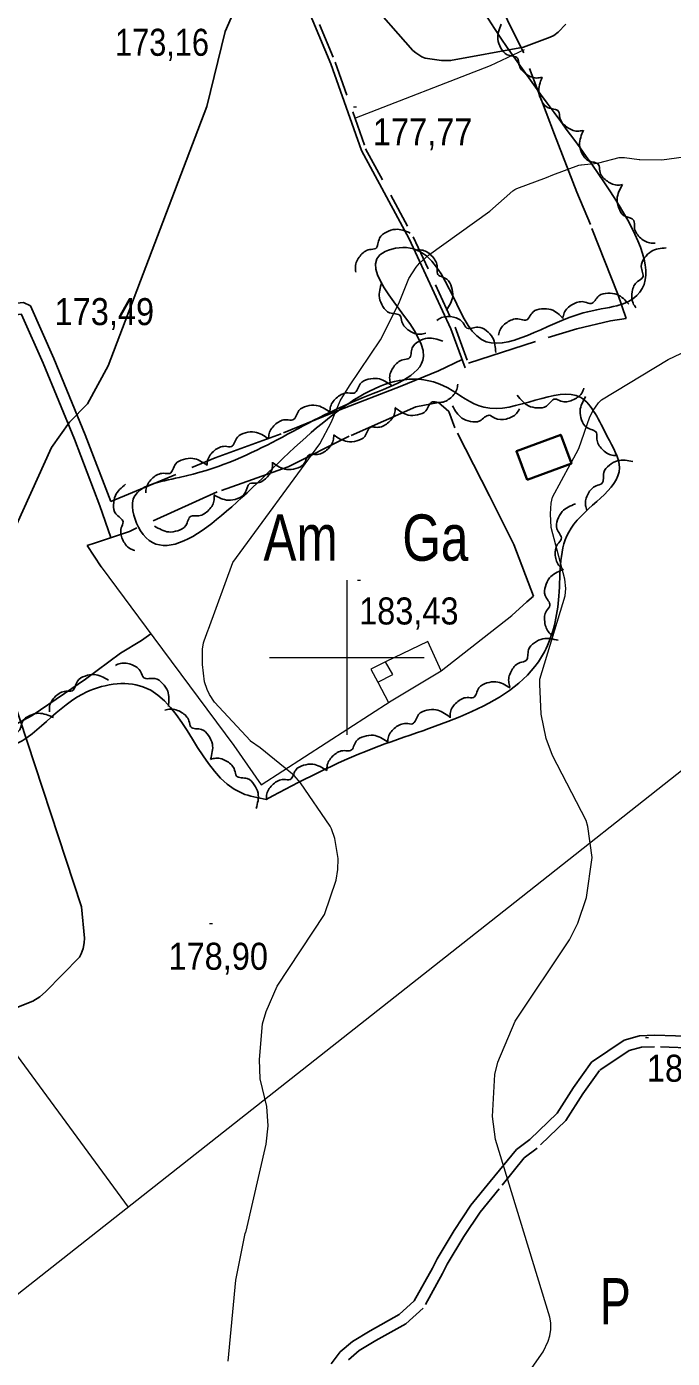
# Model space of a CAD drawing. Extents: x 480269 to 484877, y 4383588 to 4386804.
# Drawn here: x 482396.3 to 482605.4, y 4385773.1 to 4386204.2 of the extents above; entities that cross this region are included whole.
import ezdxf
from ezdxf.enums import TextEntityAlignment as Align

# ---------------------------------------------------------------- set-up
doc = ezdxf.new("R2010")
doc.units = 0
doc.header["$LTSCALE"] = 3.8
doc.linetypes.add('LONG_DASHED', pattern=[7.5, 6, -1.5])
doc.linetypes.add('MEDIUM_DASHED', pattern=[4.5, 3, -1.5])
for name, color, linetype, lineweight in [('1', 7, 'Continuous', 13), ('25', 7, 'LONG_DASHED', 25), ('27', 7, 'Continuous', 25), ('38', 7, 'Continuous', 25), ('47', 7, 'Continuous', 35), ('51', 7, 'Continuous', 13), ('7', 7, 'Continuous', 13), ('8', 7, 'Continuous', 25), ('9', 7, 'Continuous', 13)]:
    doc.layers.add(name, color=color, linetype=linetype, lineweight=lineweight)
doc.layers.add('31', color=7, linetype='Continuous')

msp = doc.modelspace()

# ---------------------------------------------------------------- linework, layer by layer
at = {"layer": '1'}
for p, q in [((482500, 4386025), (482500, 4385975)), ((482475, 4386000), (482525, 4386000))]:
    msp.add_line(p, q, dxfattribs=at)
at = {"layer": '25'}
msp.add_line((482420.07, 4386049.12), (482423.61, 4386038.82), dxfattribs=at)
for points in [[(482557.27, 4386195.71), (482552.28, 4386205.76), (482538.64, 4386238.61), (482535.69, 4386245.45), (482532.24, 4386254.64), (482527.9, 4386265.83), (482525.5, 4386271.64), (482544.59, 4386280.56), (482556.56, 4386285.35), (482570.87, 4386291.82), (482572.91, 4386293.13), (482571.4, 4386297.28), (482571, 4386299.3), (482579.62, 4386304.33)], [(482539.37, 4386095.24), (482565.15, 4386103.57), (482574.5, 4386106.42), (482585.34, 4386109), (482590.45, 4386109.68), (482587.7, 4386117.6), (482578.85, 4386140.18), (482574.52, 4386150.57), (482567.22, 4386169.32), (482556.97, 4386196.47)], [(482423.59, 4386050.46), (482457.36, 4386064.58), (482479.5, 4386072.72), (482497.71, 4386080.2), (482517.33, 4386087.69), (482529.71, 4386092.84), (482537.39, 4386096.41)], [(482553.43, 4386013.57), (482558.32, 4386017.97), (482560.42, 4386019.83), (482554.1, 4386036.56), (482546.22, 4386052.29), (482535.01, 4386074.32), (482533.02, 4386079.61), (482529.7, 4386082.59), (482522.3, 4386081.13), (482500.74, 4386071.59), (482480.97, 4386061.7), (482458.07, 4386053.61), (482429.61, 4386040.82), (482418.6, 4386037.14), (482415.91, 4386036.29), (482420.43, 4386029.31)], [(482436.54, 4386007.62), (482433.49, 4386005.54), (482426.7, 4386001.35), (482415.4, 4385992.96), (482408.62, 4385988.3), (482398.14, 4385981.17), (482388.88, 4385976.31), (482384.69, 4385974.6), (482377.49, 4385976.02)]]:
    msp.add_lwpolyline(points, dxfattribs=at)
at = {"layer": '27'}
for points in [[(482473.95, 4385954.08), (482508.4, 4385970.53), (482563.99, 4386001.86), (482568.68, 4386019.88), (482572.6, 4386041.81), (482588.26, 4386061.4), (482584.34, 4386071.58), (482575.73, 4386084.11), (482544.41, 4386080.98), (482532.67, 4386087.24), (482479.43, 4386064.53), (482433.23, 4386041.03), (482430.88, 4386051.21), (482445.76, 4386058.26), (482505.26, 4386084.11), (482524.84, 4386097.43), (482510.74, 4386130.33), (482519.36, 4386132.68), (482543.63, 4386102.91), (482576.51, 4386111.53), (482587.47, 4386113.88), (482532.67, 4386267.41), (482538.15, 4386272.89), (482587.47, 4386298.74), (482589.04, 4386319.89), (482575.73, 4386348.09), (482562.42, 4386369.24), (482563.2, 4386385.69), (482582.78, 4386402.14), (482638.36, 4386422.5), (482646.98, 4386430.33), (482646.19, 4386436.6), (482633.68, 4386451.2)], [(482563.2, 4386187.79), (482561.44, 4386187.57), (482557.91, 4386188.97), (482555.75, 4386191.96), (482555.3, 4386193.97), (482551.93, 4386195.11), (482549.88, 4386197.28), (482548.92, 4386200.15), (482549.97, 4386204.99)], [(482576.43, 4386170.6), (482574.67, 4386170.38), (482571.15, 4386171.78), (482568.98, 4386174.77), (482568.54, 4386176.77), (482565.17, 4386177.92), (482563.12, 4386180.09), (482562.15, 4386182.95), (482563.21, 4386187.8)], [(482589.2, 4386153.05), (482587.43, 4386152.9), (482583.96, 4386154.43), (482581.91, 4386157.5), (482581.54, 4386159.52), (482578.22, 4386160.79), (482576.25, 4386163.03), (482575.39, 4386165.93), (482576.63, 4386170.74)], [(482599.87, 4386134.15), (482598.1, 4386134.18), (482594.81, 4386136.08), (482593.1, 4386139.35), (482592.95, 4386141.4), (482589.78, 4386143.01), (482588.07, 4386145.46), (482587.52, 4386148.43), (482589.26, 4386153.08)], [(482502.93, 4386124.7), (482502.77, 4386126.47), (482504.28, 4386129.95), (482507.34, 4386132.02), (482509.35, 4386132.4), (482510.6, 4386135.73), (482512.84, 4386137.71), (482515.73, 4386138.59), (482520.54, 4386137.38)], [(482522.88, 4386131.95), (482524.65, 4386131.8), (482527.81, 4386129.69), (482529.3, 4386126.32), (482529.32, 4386124.27), (482532.38, 4386122.45), (482533.93, 4386119.9), (482534.28, 4386116.9), (482532.24, 4386112.37)], [(482593.63, 4386113.21), (482592.67, 4386114.7), (482592.4, 4386118.48), (482594.15, 4386121.73), (482595.77, 4386123), (482595.34, 4386126.53), (482596.4, 4386129.32), (482598.56, 4386131.44), (482603.38, 4386132.59)], [(482525.54, 4386104.94), (482523.8, 4386104.61), (482520.19, 4386105.8), (482517.86, 4386108.66), (482517.29, 4386110.64), (482513.87, 4386111.58), (482511.69, 4386113.62), (482510.55, 4386116.42), (482511.32, 4386121.33)], [(482570.01, 4386110.3), (482570.61, 4386111.97), (482573.46, 4386114.48), (482577.1, 4386115.06), (482579.09, 4386114.55), (482581.63, 4386117.04), (482584.5, 4386117.89), (482587.49, 4386117.46), (482591.34, 4386114.33)], [(482549.13, 4386104.33), (482549.62, 4386106.04), (482552.29, 4386108.73), (482555.89, 4386109.55), (482557.91, 4386109.18), (482560.28, 4386111.83), (482563.08, 4386112.86), (482566.09, 4386112.63), (482570.14, 4386109.76)], [(482529.18, 4386109.13), (482530.71, 4386110.04), (482534.5, 4386110.17), (482537.68, 4386108.3), (482538.9, 4386106.64), (482542.44, 4386106.94), (482545.19, 4386105.78), (482547.22, 4386103.54), (482548.21, 4386098.68)], [(482514.14, 4386088.8), (482513.88, 4386090.56), (482515.2, 4386094.11), (482518.14, 4386096.34), (482520.13, 4386096.83), (482521.2, 4386100.23), (482523.32, 4386102.32), (482526.17, 4386103.36), (482531.04, 4386102.41)], [(482494.54, 4386079.43), (482494.75, 4386081.2), (482496.96, 4386084.28), (482500.39, 4386085.65), (482502.44, 4386085.6), (482504.37, 4386088.59), (482506.97, 4386090.05), (482509.99, 4386090.29), (482514.43, 4386088.1)], [(482535.93, 4386088.46), (482535.62, 4386086.71), (482533.25, 4386083.75), (482529.75, 4386082.57), (482527.7, 4386082.73), (482525.62, 4386079.85), (482522.94, 4386078.54), (482519.92, 4386078.46), (482515.6, 4386080.89)], [(482576.78, 4386087.18), (482576.05, 4386085.56), (482573.01, 4386083.29), (482569.33, 4386083), (482567.39, 4386083.67), (482564.65, 4386081.4), (482561.73, 4386080.79), (482558.78, 4386081.46), (482555.2, 4386084.89)], [(482474.65, 4386070.76), (482474.86, 4386072.52), (482477.07, 4386075.61), (482480.5, 4386076.98), (482482.55, 4386076.93), (482484.48, 4386079.91), (482487.08, 4386081.38), (482490.09, 4386081.62), (482494.54, 4386079.43)], [(482587.69, 4386065.42), (482585.91, 4386065.48), (482582.65, 4386067.42), (482580.99, 4386070.71), (482580.86, 4386072.76), (482577.72, 4386074.42), (482576.03, 4386076.89), (482575.53, 4386079.87), (482577.33, 4386084.49)], [(482515.68, 4386080.69), (482515.46, 4386078.93), (482513.23, 4386075.85), (482509.8, 4386074.49), (482507.75, 4386074.55), (482505.81, 4386071.57), (482503.21, 4386070.12), (482500.19, 4386069.88), (482495.75, 4386072.09)], [(482555.9, 4386080.48), (482554.94, 4386078.99), (482551.59, 4386077.19), (482547.91, 4386077.46), (482546.09, 4386078.41), (482543.05, 4386076.58), (482540.07, 4386076.4), (482537.25, 4386077.51), (482534.22, 4386081.43)], [(482454.73, 4386062.14), (482454.95, 4386063.91), (482457.17, 4386066.98), (482460.6, 4386068.35), (482462.65, 4386068.29), (482464.59, 4386071.27), (482467.19, 4386072.73), (482470.21, 4386072.96), (482474.65, 4386070.76)], [(482495.79, 4386072.01), (482495.61, 4386070.24), (482493.45, 4386067.12), (482490.05, 4386065.69), (482487.99, 4386065.71), (482486.12, 4386062.68), (482483.54, 4386061.18), (482480.53, 4386060.88), (482476.05, 4386063)], [(482434.93, 4386053.28), (482435.11, 4386055.04), (482437.26, 4386058.17), (482440.65, 4386059.61), (482442.71, 4386059.6), (482444.57, 4386062.62), (482447.15, 4386064.14), (482450.15, 4386064.44), (482454.65, 4386062.34)], [(482475.93, 4386063.2), (482475.89, 4386061.43), (482473.99, 4386058.15), (482470.71, 4386056.45), (482468.66, 4386056.3), (482467.03, 4386053.14), (482464.59, 4386051.43), (482461.61, 4386050.9), (482456.97, 4386052.65)], [(482577.81, 4386047.55), (482577.31, 4386049.25), (482578.11, 4386052.96), (482580.71, 4386055.59), (482582.61, 4386056.35), (482583.19, 4386059.86), (482585, 4386062.24), (482587.67, 4386063.66), (482592.62, 4386063.42)], [(482431.41, 4386034.62), (482429.77, 4386035.3), (482427.39, 4386038.25), (482426.98, 4386041.92), (482427.58, 4386043.88), (482425.22, 4386046.54), (482424.5, 4386049.44), (482425.07, 4386052.41), (482428.37, 4386056.11)], [(482457.11, 4386052.39), (482457, 4386050.62), (482454.98, 4386047.41), (482451.64, 4386045.83), (482449.59, 4386045.77), (482447.84, 4386042.67), (482445.33, 4386041.05), (482442.34, 4386040.63), (482437.76, 4386042.56)], [(482570.19, 4386028.36), (482568.84, 4386029.51), (482567.5, 4386033.06), (482568.26, 4386036.68), (482569.45, 4386038.35), (482568.03, 4386041.62), (482568.26, 4386044.59), (482569.73, 4386047.23), (482574.03, 4386049.71)], [(482566.96, 4386006.9), (482565.56, 4386007.99), (482564.07, 4386011.48), (482564.66, 4386015.12), (482565.77, 4386016.85), (482564.2, 4386020.05), (482564.3, 4386023.03), (482565.64, 4386025.74), (482569.82, 4386028.41)], [(482552.82, 4385990.49), (482552.41, 4385992.21), (482553.4, 4385995.87), (482556.13, 4385998.36), (482558.07, 4385999.03), (482558.83, 4386002.5), (482560.76, 4386004.78), (482563.49, 4386006.06), (482568.43, 4386005.56)], [(482928.34, 4385924.89), (482922.57, 4385923.15), (482885.78, 4385895.73), (482830.19, 4385870.67), (482783.99, 4385846.38), (482748.76, 4385821.32), (482700.22, 4385785.28), (482658.72, 4385739.07), (482615.66, 4385695.2), (482579.64, 4385663.09), (482560.07, 4385645.07), (482539.71, 4385649.77), (482459.85, 4385672.49), (482360.42, 4385703.82), (482306.4, 4385727.32), (482257.85, 4385789.2), (482191.3, 4385880.85), (482166.25, 4385912.96), (482169.38, 4385923.15), (482197.57, 4385932.55), (482218.71, 4385942.73), (482235.93, 4385961.53), (482260.99, 4385957.61), (482288.39, 4385973.28), (482296.22, 4385991.3), (482306.4, 4385999.91), (482324.4, 4386001.48), (482354.16, 4385995.21), (482372.16, 4385973.28), (482387.82, 4385970.15), (482414.44, 4385988.16), (482434.02, 4385990.51), (482466.12, 4385956.05), (482473.95, 4385954.08)], [(482425.08, 4385997.43), (482426.72, 4385998.09), (482430.49, 4385997.63), (482433.34, 4385995.28), (482434.28, 4385993.46), (482437.83, 4385993.2), (482440.36, 4385991.62), (482442.02, 4385989.1), (482442.23, 4385984.14)], [(482403.72, 4385982.42), (482403.79, 4385984.19), (482405.75, 4385987.44), (482409.05, 4385989.09), (482411.1, 4385989.2), (482412.78, 4385992.33), (482415.26, 4385994), (482418.24, 4385994.49), (482422.85, 4385992.66)], [(482533.42, 4385980.51), (482533.54, 4385982.29), (482535.6, 4385985.47), (482538.95, 4385987.02), (482541, 4385987.07), (482542.77, 4385990.15), (482545.3, 4385991.75), (482548.3, 4385992.14), (482552.85, 4385990.18)], [(482441.1, 4385982.91), (482442.84, 4385983.29), (482446.48, 4385982.23), (482448.91, 4385979.45), (482449.54, 4385977.5), (482453, 4385976.68), (482455.25, 4385974.71), (482456.48, 4385971.95), (482455.89, 4385967.02)], [(482513.23, 4385972.53), (482513.47, 4385974.29), (482515.74, 4385977.33), (482519.19, 4385978.64), (482521.25, 4385978.54), (482523.23, 4385981.5), (482525.86, 4385982.91), (482528.87, 4385983.1), (482533.28, 4385980.82)], [(482386.9, 4385968.61), (482386.82, 4385970.38), (482388.47, 4385973.79), (482391.61, 4385975.73), (482393.65, 4385976.03), (482395.04, 4385979.3), (482397.35, 4385981.18), (482400.28, 4385981.94), (482405.04, 4385980.53)], [(482493.53, 4385963.43), (482493.68, 4385965.2), (482495.79, 4385968.35), (482499.17, 4385969.85), (482501.22, 4385969.86), (482503.04, 4385972.91), (482505.59, 4385974.47), (482508.6, 4385974.81), (482513.12, 4385972.77)], [(482455.89, 4385967.03), (482457.63, 4385967.41), (482461.27, 4385966.35), (482463.7, 4385963.57), (482464.33, 4385961.62), (482467.79, 4385960.8), (482470.04, 4385958.83), (482471.27, 4385956.07), (482470.68, 4385951.14)], [(482473.95, 4385954.08), (482474.1, 4385955.85), (482476.21, 4385959), (482479.59, 4385960.49), (482481.64, 4385960.51), (482483.46, 4385963.56), (482486.01, 4385965.11), (482489.02, 4385965.46), (482493.54, 4385963.42)], [(482599.89, 4385643.3), (482628.86, 4385671.49), (482714.99, 4385745.13), (482794.85, 4385810.14), (482867.67, 4385855.58), (482941.27, 4385895.53), (482964.76, 4385912.76), (482973.37, 4385911.19), (482981.98, 4385879.86), (482998.42, 4385827.38), (483006.25, 4385814.84), (483025.83, 4385810.93), (483050.88, 4385818.76), (483058.71, 4385808.58), (483056.36, 4385779.59), (483052.45, 4385741.21), (483034.44, 4385691.86), (483035.22, 4385677.76), (483043.84, 4385669.93), (483091.6, 4385655.04), (483126.05, 4385633.11), (483147.97, 4385609.61), (483156.58, 4385589.25), (483155.8, 4385568.88), (483155.02, 4385552.43), (483155.02, 4385532.85), (483155.02, 4385519.53), (483152.67, 4385510.13)]]:
    msp.add_spline(points, degree=3, dxfattribs=at)
at = {"layer": '38', "linetype": 'MEDIUM_DASHED'}
for points in [[(482448.62, 4386378.93), (482452.99, 4386370.66), (482457.51, 4386360.71), (482460.25, 4386352.95), (482461.01, 4386350.04), (482461.52, 4386345.48), (482461.04, 4386340.55), (482459.33, 4386334.62), (482457.25, 4386328.08), (482455.83, 4386319.96), (482455.21, 4386314.98), (482454.86, 4386309.43), (482454.49, 4386304.38), (482454.33, 4386301.57), (482454.44, 4386298.18), (482454.82, 4386295.59), (482459.76, 4386280.1), (482471.78, 4386251.4), (482484.58, 4386220.67), (482496.24, 4386192.73), (482506.11, 4386164.67), (482521.53, 4386136.18), (482535.04, 4386106.94), (482539.73, 4386094.27)], [(482612.92, 4385873.58), (482599.59, 4385874.02), (482595.36, 4385873.85), (482591.4, 4385872.74), (482581.85, 4385866.31), (482576.42, 4385858.73), (482570.94, 4385850.11), (482561.63, 4385841.13), (482557.47, 4385838.05), (482549.3, 4385828.05), (482543.18, 4385820.5), (482537.9, 4385812.53), (482532.49, 4385803.59), (482531.02, 4385800.56), (482524.76, 4385789.41), (482519.12, 4385784.35), (482509.44, 4385778.88), (482504, 4385775.63), (482500.53, 4385772.69)]]:
    msp.add_lwpolyline(points, dxfattribs=at)
at = {"layer": '38'}
for points in [[(482483.23, 4386220.1), (482494.88, 4386192.21), (482504.77, 4386164.08), (482520.22, 4386135.53), (482533.69, 4386106.38), (482538.36, 4386093.77)], [(482186.87, 4386150.47), (482198.21, 4386135.81), (482221.49, 4386104.93), (482239.44, 4386080.91), (482263.3, 4386050.98), (482275.3, 4386032.94), (482275.67, 4386032.62), (482276.57, 4386032.62), (482276.25, 4386032.49), (482277.53, 4386033.21), (482278.46, 4386033.65), (482278.59, 4386033.84), (482300.94, 4386050.54), (482332.49, 4386072.75), (482362.33, 4386094.67), (482384.92, 4386112.11), (482391.03, 4386114.49), (482395.38, 4386114.95), (482397.61, 4386113.78), (482405.11, 4386096.76), (482415.34, 4386072.09), (482423.59, 4386050.46)], [(482420.07, 4386049.12), (482411.84, 4386070.7), (482401.65, 4386095.28), (482394.69, 4386111.06), (482394.64, 4386111.08), (482391.92, 4386110.8), (482386.79, 4386108.8), (482364.59, 4386091.66), (482334.69, 4386069.69), (482324.97, 4386062.85)], [(482613.17, 4385877.27), (482599.58, 4385877.71), (482594.78, 4385877.52), (482589.83, 4385876.12), (482579.24, 4385868.99), (482573.36, 4385860.79), (482568.07, 4385852.46), (482559.24, 4385843.95), (482554.9, 4385840.73), (482546.45, 4385830.38), (482540.21, 4385822.69), (482534.78, 4385814.5), (482529.25, 4385805.36), (482527.76, 4385802.28), (482521.84, 4385791.76), (482516.96, 4385787.36), (482507.59, 4385782.08), (482501.85, 4385778.64), (482497.81, 4385775.23), (482494.94, 4385771.34)]]:
    msp.add_lwpolyline(points, dxfattribs=at)
at = {"layer": '47'}
msp.add_lwpolyline([(482558.38, 4386057.46), (482572.71, 4386062.77), (482569.25, 4386072.09), (482554.92, 4386066.78)], close=True, dxfattribs=at)
at = {"layer": '47', "lineweight": 13}
msp.add_lwpolyline([(482507.76, 4385996.21), (482510, 4385992.01), (482514.89, 4385994.46), (482512.48, 4385998.54)], close=True, dxfattribs=at)
at = {"layer": '51'}
msp.add_line((482510, 4385992.01), (482513.47, 4385985.38), dxfattribs=at)
for points in [[(482502.62, 4386174.6), (482546.52, 4386191.61), (482557.57, 4386196.75)], [(482779.62, 4386098.45), (482742.85, 4386070.07), (482699.48, 4386036.34), (482644.98, 4385992.23), (482611.45, 4385965.76), (482554.45, 4385920.69), (482472.77, 4385856.39), (482299.35, 4385719.82), (482274.18, 4385752.03), (482255.92, 4385776.25), (482234.75, 4385804.89), (482209.61, 4385837.32), (482152.61, 4385914.04), (482157.42, 4385920.91)], [(482420.43, 4386029.31), (482437.48, 4386006.35), (482463.42, 4385971.56), (482472.3, 4385958.77), (482514.34, 4385985.94), (482530.52, 4385995.66), (482553.43, 4386013.57)], [(482248.04, 4386002.15), (482279.82, 4386023.56), (482305.02, 4385988.19), (482338.87, 4385942.79), (482382.48, 4385885.67), (482429.24, 4385822.11)], [(482530.55, 4385995.68), (482526.24, 4386005.2), (482512.48, 4385998.54)]]:
    msp.add_lwpolyline(points, dxfattribs=at)
at = {"layer": '7'}
for p, q in [((482502.18, 4386178.24), (482503.18, 4386178.24)), ((482503.48, 4386025.05), (482504.48, 4386025.05)), ((482455.53, 4385913.84), (482456.53, 4385913.84)), ((482596.66, 4385877.04), (482597.66, 4385877.04))]:
    msp.add_line(p, q, dxfattribs=at)
at = {"layer": '8'}
for points in [[(482570.96, 4386205.02), (482568.45, 4386202.39), (482567, 4386201.36), (482565.82, 4386200.78), (482557.22, 4386197.54), (482533.62, 4386193.2), (482530.69, 4386193.26), (482525.33, 4386194.05), (482524.34, 4386194.48), (482522.4, 4386195.71), (482521.43, 4386196.53), (482506.37, 4386213.64)], [(482463.27, 4386208.74), (482460.61, 4386202.68), (482454.65, 4386178.38), (482422.7, 4386094.37), (482416.11, 4386082.09), (482410.28, 4386076.2), (482404.43, 4386067.95), (482391.04, 4386038.38)], [(482391.51, 4385987.89), (482414.06, 4385919.27), (482415.08, 4385909.2), (482414.98, 4385907.59), (482414.63, 4385905.75), (482414.01, 4385904.05), (482413.43, 4385902.98), (482402.51, 4385891.82), (482400.61, 4385890.12), (482398.41, 4385888.76), (482388.03, 4385884.6)]]:
    msp.add_lwpolyline(points, dxfattribs=at)
at = {"layer": '9'}
for points in [[(482572.61, 4386063.04), (482575.07, 4386067.66), (482578.67, 4386077.87), (482579.73, 4386079.93), (482581.53, 4386082.41), (482582.46, 4386083.38), (482604.03, 4386096.45), (482631.14, 4386109.26), (482635.41, 4386112.12), (482655.83, 4386133.07), (482664.75, 4386139.79), (482670.71, 4386142.55), (482685.13, 4386147.36), (482687.71, 4386148.74), (482725.58, 4386182.31), (482732.63, 4386187.37), (482739.65, 4386191.14), (482789.27, 4386217.83)], [(482497.21, 4385934.87), (482497.2, 4385934.89), (482496.18, 4385941.36), (482495.05, 4385944.58), (482494.67, 4385945.42), (482484.99, 4385959.47), (482482.98, 4385961.82), (482471.97, 4385970.72), (482468.86, 4385972.91), (482468.78, 4385972.98), (482457.2, 4385985.58), (482455.6, 4385988.02), (482454.84, 4385989.61), (482453.96, 4385992.15), (482453.26, 4385997.74), (482453.31, 4386002.79), (482453.6, 4386004.64), (482453.62, 4386004.74), (482453.85, 4386005.34), (482455.09, 4386008.97), (482455.2, 4386009.19), (482463.15, 4386030.72), (482491.32, 4386069.21), (482495.06, 4386076.31), (482497.88, 4386083.13), (482500.86, 4386087.98), (482510.86, 4386102.78), (482516.88, 4386114.57), (482520.07, 4386122.63), (482522.45, 4386126.31), (482523.53, 4386127.66), (482526.4, 4386130.26), (482546.3, 4386144.42), (482553.72, 4386151.08), (482554.41, 4386151.53), (482555, 4386151.8), (482564.68, 4386155.41), (482566.71, 4386156.18), (482575.14, 4386159.31), (482575.79, 4386159.44), (482575.91, 4386159.45), (482575.92, 4386159.43), (482575.94, 4386159.43), (482575.96, 4386159.43), (482575.97, 4386159.44), (482575.99, 4386159.47), (482579, 4386159.79), (482579.15, 4386159.75), (482579.42, 4386159.76), (482581.56, 4386160.17), (482588.19, 4386161.85), (482588.34, 4386161.87), (482588.45, 4386161.85), (482588.48, 4386161.83), (482588.49, 4386161.83), (482588.52, 4386161.85), (482588.65, 4386161.88), (482589.88, 4386161.88), (482594.68, 4386161.24), (482594.88, 4386161.2), (482602.01, 4386161.05), (482614.63, 4386162.81)], [(482564.59, 4385973.73), (482562.95, 4385981.66), (482562.47, 4385991.33), (482562.54, 4385992.95), (482570.68, 4386019.93), (482570.87, 4386022.37), (482570.6, 4386025.3), (482566.15, 4386042.09), (482565.94, 4386046.45), (482566.19, 4386049.94), (482566.65, 4386051.89), (482572.4, 4386062.65)], [(482556.28, 4385764.81), (482563.53, 4385775.21), (482565.19, 4385778.75), (482565.72, 4385780.46), (482566.05, 4385782.49), (482566.02, 4385784.61), (482565.75, 4385786.5), (482548.17, 4385843.95), (482547.16, 4385851.45), (482547.98, 4385864.97), (482548.88, 4385869.06), (482554.53, 4385882.28), (482572.05, 4385908.59), (482574.75, 4385913.95), (482577.63, 4385922.33), (482579.47, 4385935.29), (482578.05, 4385945.27), (482577.52, 4385947.2), (482566.55, 4385968.3), (482564.59, 4385973.73)], [(482461.61, 4385772.19), (482464.06, 4385798.46), (482467.1, 4385813.58), (482467.29, 4385814.08), (482467.41, 4385814.31), (482473.95, 4385842.46), (482474.51, 4385848.41), (482474.1, 4385854.68), (482471.98, 4385863.56), (482471.69, 4385869.92), (482472.72, 4385881.37), (482473.89, 4385885.39), (482477.5, 4385893.58), (482492.8, 4385916.78), (482496.55, 4385927.91), (482497.12, 4385931.4), (482497.12, 4385931.42), (482497.21, 4385934.85), (482497.21, 4385934.87)]]:
    msp.add_lwpolyline(points, dxfattribs=at)

# ---------------------------------------------------------------- texts
at = {"layer": '31'}
for s, width, p in [('Am', 0.8, (482485.04, 4386031.3)), ('Ga', 0.8, (482528.68, 4386031.3)), ('P', 0.75, (482586.93, 4385784.11))]:
    msp.add_text(s, height=15, dxfattribs=dict(at, width=width)).set_placement(p, align=Align.CENTER)
at = {"layer": '7'}
for s, width, p in [('173,16', 0.85, (482424.97, 4386194.76)), ('177,77', 0.9, (482508.45, 4386165.79)), ('173,49', 0.9, (482405.41, 4386107.58)), ('183,43', 0.9, (482503.98, 4386010.68)), ('178,90', 0.9, (482442.27, 4385898.91)), ('188,27', 0.9, (482597.16, 4385862.67))]:
    msp.add_text(s, height=8.75, dxfattribs=dict(at, width=width)).set_placement(p)

doc.saveas('drawing.dxf')
